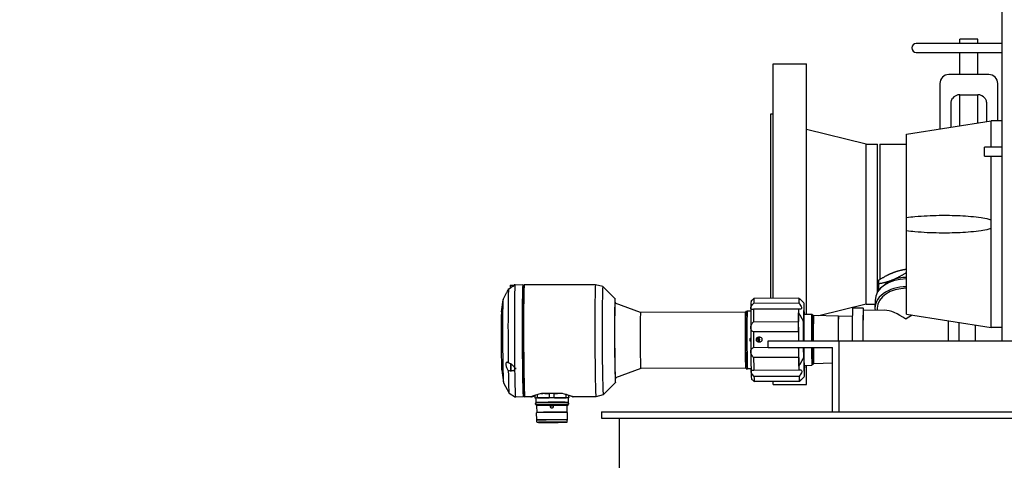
# Model space of a CAD drawing. Header units: inches. Extents: x 36 to 1719, y -84 to 1122.
# Tile 488 of 571: x 643 to 670, y 819 to 831. Entities that reach past the tile are written whole.
import ezdxf

# ---------------------------------------------------------------- set-up
doc = ezdxf.new("R2010")
doc.units = ezdxf.units.IN
doc.header["$LTSCALE"] = 48
doc.header["$MEASUREMENT"] = 0
doc.layers.add('Dimension (ANSI)', color=7, linetype='Continuous', lineweight=25)
doc.layers.add('Visible (ANSI)', color=7, linetype='Continuous', lineweight=30)
doc.styles.add('Note Text (ANSI)', font='tahoma.ttf')
doc.dimstyles.new('Architectural (ANSI)', dxfattribs={"dimscale": 48, "dimtxt": 0.125, "dimasz": 0.098425, "dimexe": 0.125, "dimexo": 0.0625, "dimgap": 0.031496, "dimtad": 0, "dimtih": 1, "dimtoh": 1, "dimdec": 4, "dimrnd": 1e-08, "dimzin": 3, "dimdsep": 46, "dimlunit": 4, "dimtxsty": 'Note Text (ANSI)', "dimcen": 0.09, "dimdle": 0.393701, "dimclrd": 256, "dimclre": 256, "dimclrt": 256, "dimadec": 0, "dimazin": 3, "dimtfac": 0.96, "dimtofl": 0, "dimtmove": 0, "dimatfit": 3, "dimfxl": 1, "dimfrac": 2, "dimtolj": 1, "dimtzin": 12, "dimlwd": -1, "dimlwe": -1, "dimarcsym": 0})

# ---------------------------------------------------------------- blocks, each defined once
blk = doc.blocks.new('*D22')
at = {"layer": 'Defpoints', "color": 0, "transparency": 16777216}
for p in [(702.014, 1001.053), (609.741, 760.491), (738.918, 760.491)]:
    blk.add_point(p, dxfattribs=at)
at = {"layer": 'Dimension (ANSI)', "transparency": 16777216}
for p, q in [((699.014, 1001.053), (603.741, 1001.053)), ((609.741, 996.328), (609.741, 900.572)), ((609.741, 765.216), (609.741, 889.973)), ((735.918, 760.491), (603.741, 760.491))]:
    blk.add_line(p, q, dxfattribs=at)
for points in [[(608.953, 996.328), (610.528, 996.328), (609.741, 1001.053)], [(608.953, 765.216), (610.528, 765.216), (609.741, 760.491)]]:
    blk.add_solid(points, dxfattribs=at)
at = {"layer": 'Dimension (ANSI)', "transparency": 16777216, "insert": (589.782, 899.06), "char_height": 6, "attachment_point": 1, "style": 'Note Text (ANSI)'}
blk.add_mtext('\\A1;20\'-0 9/16"', dxfattribs=at)

msp = doc.modelspace()

# ---------------------------------------------------------------- linework, layer by layer
at = {"layer": 'Visible (ANSI)'}
for p, q in [((670.41768, 822.3039), (670.41768, 850.6164)), ((670.41768, 830.65155), (668.00518, 830.65155)), ((669.73018, 830.77655), (669.23018, 830.77655)), ((669.23018, 830.65155), (669.23018, 830.77655)), ((669.73018, 830.65155), (669.73018, 830.77655)), ((668.00518, 830.40155), (670.41768, 830.40155)), ((669.23018, 829.77655), (669.23018, 830.40155)), ((669.73018, 829.77655), (669.73018, 830.40155)), ((663.97768, 823.49238), (663.97768, 830.07655)), ((663.97768, 830.07655), (664.91768, 830.07655)), ((664.91768, 823.04567), (664.91768, 830.07655)), ((669.48018, 829.77655), (668.91768, 829.77655)), ((670.04268, 829.77655), (669.48018, 829.77655)), ((668.66768, 829.52655), (668.66768, 828.25583)), ((670.29268, 828.4828), (670.29268, 829.52655)), ((669.23018, 829.21355), (669.73018, 829.21355)), ((669.23018, 828.34464), (669.23018, 829.21355)), ((669.73018, 828.42359), (669.73018, 829.21355)), ((668.98018, 828.35905), (668.98018, 828.96355)), ((669.98018, 828.96355), (669.98018, 828.46307)), ((663.91768, 823.49213), (663.91768, 828.67155)), ((663.91768, 828.67155), (663.97768, 828.67155)), ((667.73018, 828.1078), (670.10518, 828.4828)), ((670.10518, 827.7414), (670.10518, 828.4828)), ((670.41768, 828.4828), (670.10518, 828.4828)), ((666.59102, 827.82655), (664.91768, 828.23155)), ((667.73018, 825.76582), (667.73018, 828.1078)), ((666.59102, 823.32655), (666.59102, 827.82655)), ((666.59102, 827.82655), (666.91768, 827.82655)), ((666.91768, 823.67392), (666.91768, 827.82655)), ((666.98018, 827.82655), (666.98018, 824.02383)), ((666.98018, 827.82655), (667.73018, 827.82655)), ((670.41768, 827.7414), (669.91768, 827.7414)), ((669.91768, 827.4914), (669.91768, 827.7414)), ((669.91768, 827.4914), (670.41768, 827.4914)), ((670.10518, 825.70238), (670.10518, 827.4914)), ((667.73018, 825.38729), (667.73018, 825.76582)), ((670.10518, 825.45072), (670.10518, 825.70238)), ((667.73018, 823.0453), (667.73018, 825.38729)), ((670.10518, 822.6703), (670.10518, 825.45072)), ((667.72025, 824.3157), (667.71912, 824.21302)), ((666.94555, 824.00171), (666.94443, 823.89902)), ((656.38917, 823.4632), (656.48389, 823.64484)), ((656.59108, 823.8521), (656.59892, 823.86001)), ((656.59894, 823.86002), (656.70129, 823.86044)), ((656.72684, 823.87039), (656.70519, 823.8703)), ((656.94508, 823.86939), (656.72661, 823.86849)), ((656.96485, 823.84998), (656.94548, 823.86919)), ((656.96446, 823.84959), (656.98405, 823.86935)), ((658.98812, 823.87774), (656.98445, 823.86955)), ((659.19314, 823.82371), (658.98822, 823.87772)), ((659.53721, 823.48246), (659.19342, 823.82353)), ((656.34431, 823.11364), (656.38752, 823.45521)), ((663.36322, 823.4191), (663.36568, 823.42159)), ((663.43369, 823.35985), (664.70124, 823.36503)), ((664.7073, 823.49536), (663.43975, 823.49018)), ((664.7107, 823.4923), (664.71206, 823.49231)), ((664.84805, 823.36612), (664.78866, 823.42504)), ((666.84528, 823.43733), (666.84289, 823.21993)), ((660.25235, 823.09747), (659.53753, 823.35437)), ((663.19942, 823.10951), (660.25231, 823.09747)), ((663.21071, 823.09842), (663.19962, 823.10941)), ((663.348, 823.13298), (663.24959, 823.13258)), ((663.35378, 823.18888), (663.35263, 823.18888)), ((664.69808, 823.1914), (663.43053, 823.18622)), ((664.69999, 822.3039), (664.69692, 823.08656)), ((666.59102, 823.32655), (665.26311, 823.00516)), ((666.51482, 823.22066), (666.21486, 823.21944)), ((667.12079, 823.15814), (666.51509, 823.15566)), ((666.59102, 823.32655), (666.84406, 823.32655)), ((666.90788, 823.21921), (666.9072, 823.15727)), ((663.42785, 822.83658), (664.69539, 822.84176)), ((664.83777, 822.3039), (664.83565, 822.84426)), ((664.84431, 823.04537), (665.06561, 823.04627)), ((665.08554, 823.02658), (665.06579, 823.04618)), ((665.08462, 823.00895), (665.11764, 823.00908)), ((665.81378, 822.9903), (665.11765, 823.00908)), ((665.81378, 822.9903), (665.81835, 822.99031)), ((666.20624, 822.97985), (665.81835, 822.99031)), ((667.73018, 823.0453), (670.10518, 822.6703)), ((664.69504, 822.55776), (663.42749, 822.55258)), ((670.41768, 822.6703), (670.10518, 822.6703)), ((663.52762, 822.33417), (663.50281, 822.33376)), ((663.51427, 822.36375), (663.50995, 822.36368)), ((663.51, 822.36377), (663.51427, 822.36375)), ((663.5145, 822.3047), (663.51159, 822.30471)), ((663.51427, 822.36375), (663.52762, 822.33417)), ((663.52762, 822.33417), (663.5145, 822.3047)), ((663.84068, 822.1164), (663.84068, 822.3039)), ((663.84068, 822.3039), (665.84068, 822.3039)), ((665.84068, 822.3039), (671.77818, 822.3039)), ((665.84068, 820.3039), (665.84068, 822.3039)), ((663.4292, 822.11718), (663.84068, 822.11886)), ((663.84068, 822.1164), (665.65318, 822.1164)), ((664.7028, 821.58847), (664.70073, 822.1164)), ((664.83962, 821.8319), (664.83851, 822.1164)), ((665.65318, 820.3039), (665.65318, 822.1164)), ((664.69934, 821.83647), (663.43179, 821.83129)), ((656.35101, 821.47456), (656.39701, 821.13334)), ((656.60207, 821.47937), (656.60997, 821.47153)), ((656.61, 821.47152), (656.68739, 821.47183)), ((660.25879, 821.52268), (659.54609, 821.25994)), ((663.20586, 821.53472), (660.25875, 821.52268)), ((663.21705, 821.54591), (663.20606, 821.53482)), ((663.22441, 821.51332), (663.21871, 821.51697)), ((663.35434, 821.51891), (663.25593, 821.51851)), ((663.35463, 821.51246), (663.26592, 821.5121)), ((663.36086, 821.45661), (663.35971, 821.45661)), ((663.43724, 821.47644), (664.70479, 821.48162)), ((664.85017, 821.61231), (665.07146, 821.61321)), ((664.91768, 821.07655), (664.91768, 821.61259)), ((665.09124, 821.63307), (665.07164, 821.61331)), ((665.09017, 821.65069), (665.1232, 821.65083)), ((665.65318, 821.66947), (665.1232, 821.65083)), ((663.37218, 821.22648), (663.37229, 821.22637)), ((664.70933, 821.30305), (663.44179, 821.29787)), ((663.4489, 821.1591), (664.71645, 821.16428)), ((664.72121, 821.16123), (663.45366, 821.15605)), ((663.97768, 821.07655), (663.97768, 821.15819)), ((664.85653, 821.2916), (664.79527, 821.22982)), ((656.39872, 821.12537), (656.55726, 820.82733)), ((659.54682, 821.13185), (659.20583, 820.78798)), ((663.97768, 821.07655), (664.91768, 821.07655)), ((656.55775, 820.82673), (656.73924, 820.72292)), ((656.95794, 820.72374), (656.73947, 820.72285)), ((656.97754, 820.74331), (656.95834, 820.72394)), ((656.97715, 820.7437), (656.99691, 820.7241)), ((657.17467, 820.72463), (656.99731, 820.7239)), ((657.28925, 820.70358), (657.28899, 820.77006)), ((657.2952, 820.69191), (657.28962, 820.69548)), ((657.314, 820.69386), (657.31448, 820.57182)), ((657.35317, 820.70501), (657.35284, 820.78976)), ((657.37164, 820.69732), (657.67255, 820.70035)), ((658.04557, 820.82016), (657.46671, 820.81779)), ((657.69095, 820.7084), (657.69059, 820.80204)), ((657.82242, 820.70894), (657.82206, 820.80258)), ((657.84123, 820.70103), (658.14772, 820.70049)), ((658.16646, 820.70833), (658.16613, 820.79205)), ((658.21557, 820.6974), (658.21605, 820.57536)), ((658.23401, 820.70744), (658.23375, 820.77231)), ((658.23438, 820.69935), (658.23995, 820.69577)), ((658.24026, 820.70343), (658.24, 820.77035)), ((659.00098, 820.73209), (658.35517, 820.72945)), ((659.20555, 820.7878), (659.00108, 820.73211)), ((657.34241, 820.47891), (657.31683, 820.49354)), ((657.3333, 820.56796), (657.33331, 820.56449)), ((657.33355, 820.50499), (657.33356, 820.50221)), ((657.34315, 820.28907), (657.34241, 820.47895)), ((658.18886, 820.48223), (658.21432, 820.49706)), ((658.1896, 820.2924), (658.18886, 820.48227)), ((658.19727, 820.57135), (658.19728, 820.56788)), ((658.19751, 820.50838), (658.19752, 820.5056)), ((657.33414, 820.07783), (657.33334, 820.28254)), ((657.33924, 820.28851), (657.33336, 820.28258)), ((657.34007, 820.07192), (657.33416, 820.07778)), ((657.34025, 820.0247), (657.34007, 820.07194)), ((658.19352, 820.29186), (658.19945, 820.28598)), ((658.19439, 820.07527), (658.20025, 820.08118)), ((658.19458, 820.02806), (658.19439, 820.0753)), ((658.20027, 820.08122), (658.19947, 820.28594)), ((659.15671, 820.3039), (683.34068, 820.3039)), ((659.15671, 820.3039), (659.15671, 820.1246)), ((659.15671, 820.1246), (683.34068, 820.1246)), ((659.65671, 820.1246), (659.65671, 815.7414))]:
    msp.add_line(p, q, dxfattribs=at)
for centre, radius, start, end in [((668.00518, 830.52655), 0.125, 90, 270), ((668.91768, 829.52655), 0.25, 90, 180), ((670.04268, 829.52655), 0.25, 0, 90), ((669.23018, 828.96355), 0.25, 90, 146.44269), ((669.73018, 828.96355), 0.25, 33.55731, 90)]:
    msp.add_arc(centre, radius, start, end, dxfattribs=at)
for centre, major_axis, ratio, start_param, end_param in [((667.73022, 823.42761), (-0.88495, 0.00972), 0.68902989, 4.72000772, 6.28318531), ((667.73147, 823.54084), (0.7812, -0.00858), 0.68902989, 2.11627327, 2.53748871), ((667.73147, 823.54084), (0.7812, -0.00858), 0.68902989, 1.58001409, 2.11627327), ((656.55196, 822.29493), (-0.006, 1.46826), 0.01585456, 0.07149592, 2.00239785), ((656.59151, 823.75172), (-0.00041, 0.10039), 0.01585456, 0.01585722, 1.21854981), ((656.59939, 823.75175), (-0.00044, 0.10827), 0.01585456, 0, 1.2001535), ((656.70567, 823.75219), (-0.00048, 0.11811), 0.01585456, 0, 0.51046117), ((656.73304, 822.29567), (-0.00643, 1.57282), 0.01585456, 0.00989695, 2.06399682), ((656.73304, 822.29567), (-0.00643, 1.57282), 0.01585456, 0, 0.00989695), ((656.72732, 823.75228), (-0.00048, 0.11811), 0.01585456, 6.10395555, 6.46299283), ((656.95151, 822.29657), (0.00643, -1.57282), 0.01585456, 3.12573543, 6.29904253), ((656.9712, 822.29665), (-0.00635, 1.55314), 0.01585456, 0.01585722, 3.12573543), ((656.9712, 822.29665), (0.00635, -1.55314), 0.01585456, 3.15744987, 6.26732809), ((656.99088, 822.29673), (-0.00643, 1.57282), 0.01585456, 0, 3.14159266), ((658.99455, 822.30492), (-0.00643, 1.57282), 0.01585456, 6.27893654, 9.42902672), ((659.19924, 822.30575), (-0.0062, 1.51797), 0.01585456, 6.26732809, 9.44063518), ((667.72783, 823.2102), (-0.88495, 0.00972), 0.68902989, 4.71730813, 6.38645067), ((667.72783, 823.2102), (-0.81995, 0.00901), 0.68902989, 4.71709788, 6.28318531), ((656.3945, 822.29429), (-0.00478, 1.16945), 0.01585456, 0.0300922, 3.11150045), ((659.54172, 822.30715), (-0.0048, 1.17545), 0.01585456, 5.80599194, 9.90197133), ((663.36798, 822.32279), (-0.00448, 1.09645), 0.01585456, 0.01585722, 0.61806786), ((663.44671, 822.32311), (-0.0048, 1.17519), 0.01585456, 0.11757435, 0.49024285), ((664.71425, 822.3283), (-0.0048, 1.17519), 0.01585456, 0.11757435, 0.49024285), ((664.85203, 822.32886), (-0.00424, 1.03739), 0.01585456, 5.47484847, 7.33397841), ((656.34923, 822.2941), (-0.00337, 0.82555), 0.01585456, 0.12073562, 3.02085704), ((659.54172, 822.30715), (-0.00428, 1.04724), 0.01585456, 6.27741396, 9.43054931), ((660.25553, 822.31007), (0.00322, -0.78739), 0.01585456, 3.14159266, 6.28318531), ((663.20264, 822.32212), (0.00322, -0.78739), 0.01585456, 3.12573543, 6.29904253), ((663.21839, 822.32218), (-0.00338, 0.82676), 0.01585456, 0.20840253, 2.91268879), ((663.25775, 822.32234), (-0.00354, 0.86613), 0.01585456, 0.36115481, 2.75993651), ((663.35617, 822.32274), (-0.00354, 0.86613), 0.01585456, 0, 0.36115481), ((663.36798, 822.32279), (0.00448, -1.09645), 0.01585456, 3.75966052, 4.38797905), ((663.44671, 822.32311), (0.0048, -1.17519), 0.01585456, 3.88748553, 4.26015403), ((664.71425, 822.3283), (0.0048, -1.17519), 0.01585456, 4.01099737, 4.26015403), ((664.71425, 822.3283), (0.0048, -1.17519), 0.01585456, 3.88748553, 4.01099737), ((664.85203, 822.32886), (-0.00318, 0.77755), 0.01585456, 5.88436304, 7.88602451), ((666.21848, 822.33444), (-0.00362, 0.88499), 0.01585456, 0, 1.60525456), ((666.51844, 822.33567), (-0.00362, 0.88499), 0.01585456, 5.89753411, 7.88982617), ((666.51844, 822.33567), (-0.00335, 0.81999), 0.01585456, 0, 1.6094887), ((667.71828, 822.34057), (-0.75642, 0.76166), 0.39281579, 5.10346264, 5.91398982), ((664.69313, 822.74045), (0.0008, -0.19685), 0.01585456, 0.38147328, 2.11129951), ((665.06854, 822.32974), (-0.00293, 0.71653), 0.01585456, 6.26732809, 7.88999589), ((665.08822, 822.32982), (-0.00285, 0.69684), 0.01585456, 6.057211, 7.89113107), ((665.08822, 822.32982), (-0.00278, 0.6811), 0.01585456, 6.20713839, 7.89199193), ((665.12042, 822.32996), (-0.00278, 0.67913), 0.01585456, 6.28269254, 7.8922963), ((665.81647, 822.3328), (-0.00269, 0.65749), 0.01585456, 0, 1.61470547), ((665.82103, 822.33282), (-0.00269, 0.65749), 0.01585456, 6.28269254, 7.8979192), ((667.71828, 822.34057), (-0.7665, -0.76123), 0.40614094, 4.12640011, 4.34319349), ((668.91812, 822.34548), (-0.00362, 0.88499), 0.01585456, 0.95048474, 1.61773395), ((669.21808, 822.34671), (-0.00362, 0.88499), 0.01585456, 1.01638282, 1.61912097), ((663.36798, 822.32279), (0.00448, -1.09645), 0.01585456, 4.38797905, 5.01629758), ((663.44671, 822.32311), (0.0048, -1.17519), 0.01585456, 4.51580406, 4.88847257), ((664.71425, 822.3283), (0.0048, -1.17519), 0.01585456, 4.51580406, 4.73308657), ((669.6691, 822.34855), (-0.00269, 0.65749), 0.01585456, 0.93162072, 1.63869491), ((663.35221, 822.33182), (0.00065, -0.03936), 0.77609903, 3.17916087, 6.21318932), ((663.54036, 822.33493), (0.0008, -0.0484), 0.77609903, 5.67355027, 11.45253681), ((663.55204, 822.33513), (-0.00111, 0.06692), 0.77609903, 3.40645849, 6.02644185), ((663.36798, 822.32279), (0.00448, -1.09645), 0.01585456, 5.01629758, 5.64461611), ((664.69627, 821.94119), (-0.0008, 0.19685), 0.01585456, 4.15138446, 5.80975948), ((664.85203, 822.32886), (0.00318, -0.77755), 0.01585456, 4.98908733, 6.68200757), ((665.06854, 822.32974), (0.00293, -0.71653), 0.01585456, 5.01465827, 6.29904253), ((665.08822, 822.32982), (0.00285, -0.69684), 0.01585456, 5.02360241, 6.50915961), ((665.08822, 822.32982), (0.00278, -0.6811), 0.01585456, 5.03105042, 6.35923222), ((665.12042, 822.32996), (0.00278, -0.67913), 0.01585456, 5.03221119, 6.28367808), ((663.44671, 822.32311), (0.0048, -1.17519), 0.01585456, 5.14412259, 5.5167911), ((664.71425, 822.3283), (0.0048, -1.17519), 0.01585456, 5.14412259, 5.39327925), ((664.85203, 822.32886), (0.00424, -1.03739), 0.01585456, 5.21189087, 7.09152214), ((656.55196, 822.29493), (0.006, -1.46826), 0.01585456, 5.30748367, 6.27403039), ((656.60169, 821.57975), (0.00041, -0.10039), 0.01585456, 3.88809527, 6.26732809), ((656.60956, 821.57978), (0.00044, -0.10827), 0.01585456, 4.01346069, 6.28318531), ((656.73304, 822.29567), (0.00643, -1.57282), 0.01585456, 5.20558947, 5.21155018), ((656.71584, 821.58022), (-0.00048, 0.11811), 0.01585456, 1.89408624, 2.27420263), ((656.73304, 822.29567), (0.00643, -1.57282), 0.01585456, 5.239924, 5.24588471), ((656.73304, 822.29567), (0.00643, -1.57282), 0.01585456, 5.24588471, 6.28318531), ((656.73749, 821.58031), (-0.00048, 0.11811), 0.01585456, 1.89408624, 2.27420263), ((663.35617, 822.32274), (0.00354, -0.86613), 0.01585456, 5.90152916, 6.28318531), ((663.36798, 822.32279), (0.00448, -1.09645), 0.01585456, 5.64461611, 6.26732809), ((664.71425, 822.3283), (0.0048, -1.17519), 0.01585456, 5.39327925, 5.5167911), ((663.44671, 822.32311), (0.0048, -1.17519), 0.01585456, 5.77244112, 6.14510963), ((664.71425, 822.3283), (0.0048, -1.17519), 0.01585456, 5.77244112, 6.14510963), ((657.76479, 820.69563), (-0.45078, -0.00177), 0.0102492, 3.14159265, 6.28318531), ((657.76432, 820.81373), (0.47244, 0.00185), 0.0102492, 2.11025116, 2.27274372), ((657.76432, 820.81373), (0.47244, 0.00185), 0.0102492, 1.06305361, 2.11025116), ((657.76432, 820.81373), (0.47244, 0.00185), 0.0102492, 0.91342484, 1.06305361), ((657.76528, 820.56965), (-0.43198, -0.0017), 0.0102492, 3.14159265, 6.28318531), ((657.76553, 820.50668), (-0.43198, -0.0017), 0.0102492, 6.00068997, 6.28318531), ((657.76563, 820.48061), (-0.42323, -0.00166), 0.0102492, 4.74217765, 6.28318531), ((657.75912, 820.44794), (-0.02021, -0.03147), 0.99982178, 3.14362124, 6.28318531), ((657.76563, 820.48061), (0.42323, 0.00166), 0.0102492, 0, 1.57271978), ((657.76553, 820.50668), (0.43198, 0.0017), 0.0102492, 0, 0.28249533), ((657.76721, 820.07952), (-0.43307, -0.0017), 0.0102492, 3.13134274, 6.29343522), ((657.7664, 820.28424), (0.43307, 0.0017), 0.0102492, 0, 3.14159265), ((657.76638, 820.29014), (0.42716, 0.00168), 0.0102492, 0.01024992, 3.13134274), ((657.76723, 820.07362), (-0.42716, -0.00168), 0.0102492, 3.14159265, 6.28318531), ((657.76746, 820.01457), (-0.38386, -0.00151), 0.0102492, 4.8502707, 10.88940469), ((657.76152, 820.01838), (-0.04724, -0.00019), 0.0102492, 5.26338479, 6.15057993), ((657.76743, 820.02244), (0.37598, 0.00148), 0.0102492, 4.58417312, 4.81052364), ((657.76152, 820.01838), (0.04724, 0.00019), 0.0102492, 0.16431749, 1.05151263)]:
    msp.add_ellipse(centre, major_axis=major_axis, ratio=ratio, start_param=start_param, end_param=end_param, dxfattribs=at)
msp.add_ellipse((657.75905, 820.44799), major_axis=(-0.00014, 0.0362), ratio=0.99992683, dxfattribs=at)
for points, knots in [([(668.98018, 828.96355), (668.98018, 828.99154), (668.98847, 829.04028), (669.01025, 829.08425), (669.02185, 829.10175)], [-5.227447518, -5.227447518, -5.227447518, -5.227447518, -4.907558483, -4.667641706, -4.667641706, -4.667641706, -4.667641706]), ([(669.93852, 829.10175), (669.95399, 829.07842), (669.97397, 829.03338), (669.98018, 828.98454), (669.98018, 828.96355)], [0, 0, 0, 0, 0.319889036, 0.559805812, 0.559805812, 0.559805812, 0.559805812]), ([(667.73018, 825.76582), (667.80772, 825.77581), (667.88638, 825.78412), (668.19791, 825.81218), (668.4324, 825.82233), (668.83083, 825.82818), (669.03406, 825.82599), (669.43931, 825.80639), (669.64134, 825.78932), (669.89224, 825.75089), (669.967, 825.73754), (670.06199, 825.71441), (670.08379, 825.70867), (670.10518, 825.70238)], [1.08845993, 1.08845993, 1.08845993, 1.08845993, 1.64749949, 1.64749949, 3.29499898, 3.29499898, 4.72115011, 4.72115011, 6.14730124, 6.14730124, 6.68180599, 6.68180599, 6.84263001, 6.84263001, 6.84263001, 6.84263001]), ([(670.10518, 825.45072), (670.08379, 825.44444), (670.06199, 825.43869), (669.967, 825.41557), (669.89224, 825.40221), (669.64134, 825.36379), (669.43931, 825.34671), (669.03406, 825.32712), (668.83083, 825.32492), (668.4324, 825.33077), (668.19791, 825.34093), (667.88638, 825.36898), (667.80772, 825.3773), (667.73018, 825.38729)], [8.07902497, 8.07902497, 8.07902497, 8.07902497, 8.23984899, 8.23984899, 8.77435374, 8.77435374, 10.20050487, 10.20050487, 11.626656, 11.626656, 13.27415549, 13.27415549, 13.83319505, 13.83319505, 13.83319505, 13.83319505]), ([(656.48389, 823.64485), (656.4864, 823.64966), (656.4895, 823.65552), (656.49828, 823.67203), (656.50516, 823.68492), (656.5201, 823.71312), (656.52815, 823.72843), (656.53566, 823.74282), (656.53849, 823.74823), (656.54138, 823.7538), (656.54431, 823.75944)], [-0.324821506, -0.324821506, -0.324821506, -0.324821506, -0.248127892, -0.248127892, -0.124063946, -0.124063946, 0, 0, 0, 0.046580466, 0.046580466, 0.046580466, 0.046580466]), ([(656.54431, 823.75944), (656.56087, 823.76916), (656.57792, 823.77923), (656.62134, 823.80508), (656.6473, 823.82072), (656.68792, 823.8453), (656.70797, 823.85748), (656.7223, 823.86602), (656.72446, 823.8673), (656.72636, 823.86842)], [0.081669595, 0.081669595, 0.081669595, 0.081669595, 0.22046255, 0.22046255, 0.440925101, 0.440925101, 0.620109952, 0.620109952, 0.65364377, 0.65364377, 0.65364377, 0.65364377]), ([(656.70129, 823.86044), (656.70176, 823.86044), (656.70223, 823.86036), (656.70307, 823.86005), (656.70345, 823.85983), (656.70404, 823.85937), (656.70426, 823.85914), (656.70443, 823.85892)], [0, 0, 0, 0, 0.0038375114, 0.0038375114, 0.0075445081, 0.0075445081, 0.010668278, 0.010668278, 0.010668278, 0.010668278]), ([(663.43975, 823.49018), (663.42777, 823.47898), (663.4166, 823.46865), (663.39478, 823.44859), (663.38333, 823.43815), (663.37097, 823.42671), (663.36769, 823.42359), (663.36574, 823.42163)], [2.369591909, 2.369591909, 2.369591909, 2.369591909, 2.506429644, 2.506429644, 2.672919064, 2.672919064, 2.766987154, 2.766987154, 2.766987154, 2.766987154]), ([(664.70124, 823.36503), (664.71345, 823.3506), (664.72484, 823.33611), (664.74713, 823.30483), (664.75885, 823.28605), (664.77509, 823.25105), (664.77949, 823.23484), (664.77903, 823.20952), (664.77415, 823.19958), (664.75706, 823.1875), (664.74495, 823.18526), (664.72211, 823.18592), (664.71049, 823.18792), (664.69808, 823.1914)], [0.360036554, 0.360036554, 0.360036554, 0.360036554, 0.49687429, 0.49687429, 0.66336371, 0.66336371, 0.82985313, 0.82985313, 0.996342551, 0.996342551, 1.162831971, 1.162831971, 1.299669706, 1.299669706, 1.299669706, 1.299669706]), ([(664.71206, 823.49231), (664.72412, 823.4814), (664.73537, 823.47139), (664.75734, 823.45205), (664.76888, 823.44207), (664.78478, 823.42841), (664.78903, 823.42479), (664.78833, 823.42523), (664.78337, 823.42931), (664.76618, 823.4438), (664.75406, 823.45415), (664.73125, 823.47403), (664.71966, 823.48426), (664.7073, 823.49536)], [0.360036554, 0.360036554, 0.360036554, 0.360036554, 0.49687429, 0.49687429, 0.66336371, 0.66336371, 0.82985313, 0.82985313, 0.996342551, 0.996342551, 1.162831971, 1.162831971, 1.299669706, 1.299669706, 1.299669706, 1.299669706]), ([(663.43053, 823.18622), (663.4186, 823.18264), (663.40746, 823.18054), (663.38567, 823.17971), (663.3742, 823.18185), (663.35832, 823.19379), (663.35402, 823.20369), (663.35425, 823.21636)], [2.369591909, 2.369591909, 2.369591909, 2.369591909, 2.506429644, 2.506429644, 2.672919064, 2.672919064, 2.839408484, 2.839408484, 2.839408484, 2.839408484]), ([(663.35425, 823.21636), (663.35448, 823.22902), (663.35926, 823.24527), (663.376, 823.2804), (663.38785, 823.29928), (663.4102, 823.33074), (663.42156, 823.34532), (663.43369, 823.35985)], [-0.82985313, -0.82985313, -0.82985313, -0.82985313, -0.66336371, -0.66336371, -0.49687429, -0.49687429, -0.360036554, -0.360036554, -0.360036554, -0.360036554]), ([(663.35007, 822.67222), (663.3501, 822.69293), (663.35465, 822.71556), (663.37095, 822.75864), (663.38259, 822.77913), (663.40462, 822.81055), (663.41585, 822.82404), (663.42785, 822.83658)], [-0.82985313, -0.82985313, -0.82985313, -0.82985313, -0.66336371, -0.66336371, -0.49687429, -0.49687429, -0.360036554, -0.360036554, -0.360036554, -0.360036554]), ([(663.42749, 822.55258), (663.41552, 822.55797), (663.40432, 822.56489), (663.38235, 822.58356), (663.37075, 822.59745), (663.35454, 822.63138), (663.35004, 822.65151), (663.35007, 822.67222)], [2.369591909, 2.369591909, 2.369591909, 2.369591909, 2.506429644, 2.506429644, 2.672919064, 2.672919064, 2.839408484, 2.839408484, 2.839408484, 2.839408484]), ([(663.67678, 822.3361), (663.6768, 822.33156), (663.67618, 822.32696), (663.6737, 822.31798), (663.67183, 822.3136), (663.6647, 822.30127), (663.65784, 822.29412), (663.64214, 822.28229), (663.63187, 822.27716), (663.61015, 822.27043), (663.5987, 822.26884), (663.57713, 822.26875), (663.56524, 822.27037), (663.54294, 822.27766), (663.53253, 822.28333), (663.51791, 822.2959), (663.51211, 822.30284), (663.50419, 822.31843), (663.5021, 822.32709), (663.50203, 822.34368), (663.50406, 822.35236), (663.51185, 822.36801), (663.5176, 822.37499), (663.53212, 822.38767), (663.54248, 822.39342), (663.56473, 822.40088), (663.5766, 822.4026), (663.58759, 822.40264), (663.59817, 822.40269), (663.60964, 822.40119), (663.63141, 822.39464), (663.64172, 822.3896), (663.65751, 822.37791), (663.66443, 822.37082), (663.67165, 822.35856), (663.67355, 822.3542), (663.67611, 822.34524), (663.67676, 822.34064), (663.67678, 822.3361)], [-0.88742183, -0.88742183, -0.88742183, -0.88742183, -0.8528172, -0.8528172, -0.81821257, -0.81821257, -0.74900331, -0.74900331, -0.66832315, -0.66832315, -0.58764299, -0.58764299, -0.50392676, -0.50392676, -0.42021054, -0.42021054, -0.35701602, -0.35701602, -0.2938215, -0.2938215, -0.23062697, -0.23062697, -0.16743245, -0.16743245, -0.08371623, -0.08371623, 0, 0, 0, 0.08068016, 0.08068016, 0.16136032, 0.16136032, 0.23056958, 0.23056958, 0.26517421, 0.26517421, 0.29977884, 0.29977884, 0.29977884, 0.29977884]), ([(663.35273, 821.99461), (663.35254, 822.01546), (663.35688, 822.03584), (663.37282, 822.07044), (663.38431, 822.08473), (663.40612, 822.10414), (663.41727, 822.11141), (663.4292, 822.11718)], [2.839408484, 2.839408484, 2.839408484, 2.839408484, 3.005897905, 3.005897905, 3.172387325, 3.172387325, 3.30922506, 3.30922506, 3.30922506, 3.30922506]), ([(663.43179, 821.83129), (663.4197, 821.84357), (663.40836, 821.85685), (663.38609, 821.88786), (663.37429, 821.90817), (663.35765, 821.9511), (663.35292, 821.97376), (663.35273, 821.99461)], [2.369591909, 2.369591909, 2.369591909, 2.369591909, 2.506429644, 2.506429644, 2.672919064, 2.672919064, 2.839408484, 2.839408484, 2.839408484, 2.839408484]), ([(656.53333, 821.68063), (656.53045, 821.68364), (656.52759, 821.6863), (656.5174, 821.69453), (656.50945, 821.69849), (656.49467, 821.70004), (656.48784, 821.69764), (656.47776, 821.68814), (656.47354, 821.68107), (656.46798, 821.66226), (656.46665, 821.6505), (656.46697, 821.62584), (656.46864, 821.61148), (656.47483, 821.58238), (656.47933, 821.56766), (656.4899, 821.53976), (656.49695, 821.52487), (656.51205, 821.49906), (656.52009, 821.48812), (656.52753, 821.48006), (656.53032, 821.47704), (656.53317, 821.47426), (656.53605, 821.47176)], [-0.97418767, -0.97418767, -0.97418767, -0.97418767, -0.9276072, -0.9276072, -0.80354325, -0.80354325, -0.67947931, -0.67947931, -0.57164145, -0.57164145, -0.4638036, -0.4638036, -0.35596575, -0.35596575, -0.24812789, -0.24812789, -0.12406395, -0.12406395, 0, 0, 0, 0.04658047, 0.04658047, 0.04658047, 0.04658047]), ([(656.71412, 821.55093), (656.71224, 821.55512), (656.71011, 821.55917), (656.69595, 821.58301), (656.67607, 821.60278), (656.63575, 821.63448), (656.60995, 821.64953), (656.56677, 821.66912), (656.54981, 821.67547), (656.53333, 821.68063)], [0.812487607, 0.812487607, 0.812487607, 0.812487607, 0.846021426, 0.846021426, 1.025206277, 1.025206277, 1.245668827, 1.245668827, 1.384461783, 1.384461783, 1.384461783, 1.384461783]), ([(656.53605, 821.47176), (656.55252, 821.46757), (656.56944, 821.46422), (656.61243, 821.45886), (656.63804, 821.45878), (656.67784, 821.4666), (656.69736, 821.47448), (656.71101, 821.48988), (656.71306, 821.49266), (656.71484, 821.49573)], [0.081669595, 0.081669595, 0.081669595, 0.081669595, 0.22046255, 0.22046255, 0.440925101, 0.440925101, 0.620109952, 0.620109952, 0.65364377, 0.65364377, 0.65364377, 0.65364377]), ([(663.36121, 821.44236), (663.36088, 821.45538), (663.3651, 821.46574), (663.38089, 821.47866), (663.39234, 821.48131), (663.41413, 821.48133), (663.42529, 821.47963), (663.43724, 821.47644)], [-0.82985313, -0.82985313, -0.82985313, -0.82985313, -0.66336371, -0.66336371, -0.49687429, -0.49687429, -0.360036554, -0.360036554, -0.360036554, -0.360036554]), ([(663.44179, 821.29787), (663.42954, 821.31232), (663.41806, 821.32687), (663.39547, 821.35835), (663.38347, 821.3773), (663.36645, 821.4128), (663.36154, 821.42934), (663.36121, 821.44236)], [2.369591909, 2.369591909, 2.369591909, 2.369591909, 2.506429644, 2.506429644, 2.672919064, 2.672919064, 2.839408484, 2.839408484, 2.839408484, 2.839408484]), ([(664.70479, 821.48162), (664.71717, 821.48491), (664.72878, 821.48671), (664.75162, 821.48687), (664.76374, 821.48431), (664.78093, 821.47152), (664.78589, 821.46121), (664.78655, 821.43516), (664.78228, 821.41859), (664.76632, 821.38295), (664.75475, 821.3639), (664.73271, 821.33224), (664.72143, 821.31761), (664.70933, 821.30305)], [0.360036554, 0.360036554, 0.360036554, 0.360036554, 0.49687429, 0.49687429, 0.66336371, 0.66336371, 0.82985313, 0.82985313, 0.996342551, 0.996342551, 1.162831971, 1.162831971, 1.299669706, 1.299669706, 1.299669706, 1.299669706]), ([(663.3723, 821.22636), (663.37276, 821.22592), (663.37692, 821.22236), (663.39207, 821.20934), (663.40361, 821.19936), (663.42559, 821.18002), (663.43684, 821.17001), (663.4489, 821.1591)], [2.854981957, 2.854981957, 2.854981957, 2.854981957, 3.005897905, 3.005897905, 3.172387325, 3.172387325, 3.30922506, 3.30922506, 3.30922506, 3.30922506]), ([(664.71645, 821.16428), (664.72872, 821.17529), (664.74023, 821.1854), (664.76289, 821.20492), (664.77493, 821.21499), (664.79201, 821.22879), (664.79694, 821.23245), (664.79763, 821.232), (664.79342, 821.22788), (664.77763, 821.21326), (664.76617, 821.20282), (664.74435, 821.18276), (664.73318, 821.17243), (664.72121, 821.16123)], [0.360036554, 0.360036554, 0.360036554, 0.360036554, 0.49687429, 0.49687429, 0.66336371, 0.66336371, 0.82985313, 0.82985313, 0.996342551, 0.996342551, 1.162831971, 1.162831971, 1.299669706, 1.299669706, 1.299669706, 1.299669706]), ([(657.46671, 820.81779), (657.4193, 820.80796), (657.37632, 820.79673), (657.28917, 820.77105), (657.24494, 820.75513), (657.20136, 820.73795), (657.19048, 820.7333), (657.1766, 820.72687), (657.1736, 820.72509), (657.17479, 820.72433), (657.17902, 820.72532), (657.19534, 820.73019), (657.20742, 820.73406), (657.24084, 820.7447), (657.26337, 820.75181), (657.28915, 820.75946)], [-3.8290587, -3.8290587, -3.8290587, -3.8290587, -3.42644924, -3.42644924, -2.855521, -2.855521, -2.57005688, -2.57005688, -2.28459275, -2.28459275, -1.99912863, -1.99912863, -1.71366451, -1.71366451, -1.39069455, -1.39069455, -1.39069455, -1.39069455]), ([(657.28962, 820.69548), (657.28953, 820.69554), (657.28942, 820.69622), (657.28931, 820.69967), (657.28928, 820.70052), (657.28927, 820.70183), (657.28926, 820.70223), (657.28925, 820.70289), (657.28925, 820.70326), (657.28925, 820.70358)], [-0.0587484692, -0.0587484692, -0.0587484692, -0.0587484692, -0.0144833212, -0.0144833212, -0.0052603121, -0.0052603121, -0.0024116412, -0.0024116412, 0, 0, 0, 0]), ([(657.31401, 820.69155), (657.31215, 820.69158), (657.31033, 820.69161), (657.30376, 820.69173), (657.29931, 820.69182), (657.29521, 820.69191)], [5.8349115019, 5.8349115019, 5.8349115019, 5.8349115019, 5.8596795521, 5.8596795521, 5.9265813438, 5.9265813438, 5.9265813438, 5.9265813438]), ([(657.35317, 820.70501), (657.35318, 820.70469), (657.35323, 820.70432), (657.35342, 820.70366), (657.3536, 820.70327), (657.35439, 820.70198), (657.35541, 820.70114), (657.3607, 820.69782), (657.36666, 820.69727), (657.37164, 820.69732)], [-0.2458379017, -0.2458379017, -0.2458379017, -0.2458379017, -0.2434262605, -0.2434262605, -0.2405775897, -0.2405775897, -0.2313545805, -0.2313545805, -0.1870894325, -0.1870894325, -0.1870894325, -0.1870894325]), ([(657.67255, 820.70035), (657.67753, 820.7004), (657.68349, 820.70106), (657.68875, 820.7045), (657.68976, 820.70535), (657.69054, 820.70666), (657.69072, 820.70706), (657.6909, 820.70771), (657.69096, 820.70809), (657.69095, 820.7084)], [-0.0587484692, -0.0587484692, -0.0587484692, -0.0587484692, -0.0144833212, -0.0144833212, -0.0052603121, -0.0052603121, -0.0024116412, -0.0024116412, 0, 0, 0, 0]), ([(657.69059, 820.80204), (657.69059, 820.80236), (657.69053, 820.80273), (657.69034, 820.80339), (657.69016, 820.80378), (657.68937, 820.80507), (657.68836, 820.80591), (657.68445, 820.80836), (657.68073, 820.80921), (657.67708, 820.80951)], [0, 0, 0, 0, 0.0024116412, 0.0024116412, 0.0052603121, 0.0052603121, 0.0144833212, 0.0144833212, 0.0447051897, 0.0447051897, 0.0447051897, 0.0447051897]), ([(657.83576, 820.81016), (657.83204, 820.80983), (657.82825, 820.80895), (657.8243, 820.80646), (657.82327, 820.80562), (657.82248, 820.80432), (657.8223, 820.80393), (657.82211, 820.80327), (657.82205, 820.8029), (657.82206, 820.80258)], [0.201132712, 0.201132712, 0.201132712, 0.201132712, 0.2313545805, 0.2313545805, 0.2405775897, 0.2405775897, 0.2434262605, 0.2434262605, 0.2458379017, 0.2458379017, 0.2458379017, 0.2458379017]), ([(657.82242, 820.70894), (657.82242, 820.70863), (657.82248, 820.70825), (657.82267, 820.70759), (657.82286, 820.7072), (657.82366, 820.7059), (657.8247, 820.70505), (657.83008, 820.70166), (657.83616, 820.70104), (657.84123, 820.70103)], [-0.2458379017, -0.2458379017, -0.2458379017, -0.2458379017, -0.2434262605, -0.2434262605, -0.2405775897, -0.2405775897, -0.2313545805, -0.2313545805, -0.1870894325, -0.1870894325, -0.1870894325, -0.1870894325]), ([(658.23992, 820.76663), (658.26924, 820.75797), (658.29446, 820.7498), (658.32788, 820.73864), (658.33879, 820.73486), (658.35272, 820.73012), (658.35573, 820.72916), (658.35454, 820.72992), (658.3503, 820.73167), (658.33394, 820.73797), (658.32182, 820.74253), (658.27465, 820.75934), (658.22821, 820.77489), (658.13804, 820.79985), (658.09392, 820.81071), (658.04557, 820.82016)], [1.34426582, 1.34426582, 1.34426582, 1.34426582, 1.71366451, 1.71366451, 1.99912863, 1.99912863, 2.28459275, 2.28459275, 2.57005688, 2.57005688, 2.855521, 2.855521, 3.42644924, 3.42644924, 3.8290587, 3.8290587, 3.8290587, 3.8290587]), ([(658.14772, 820.70049), (658.15279, 820.70048), (658.15886, 820.70108), (658.16422, 820.70445), (658.16525, 820.70529), (658.16604, 820.70659), (658.16622, 820.70698), (658.16641, 820.70764), (658.16646, 820.70801), (658.16646, 820.70833)], [-0.0587484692, -0.0587484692, -0.0587484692, -0.0587484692, -0.0144833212, -0.0144833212, -0.0052603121, -0.0052603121, -0.0024116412, -0.0024116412, 0, 0, 0, 0]), ([(658.23996, 820.69577), (658.23619, 820.69565), (658.23207, 820.69552), (658.22384, 820.6953), (658.21983, 820.69519), (658.21558, 820.69509)], [3.498301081, 3.498301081, 3.498301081, 3.498301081, 3.565176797, 3.565176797, 3.621578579, 3.621578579, 3.621578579, 3.621578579]), ([(658.23401, 820.70744), (658.23401, 820.70712), (658.23401, 820.70675), (658.23402, 820.70609), (658.23402, 820.70569), (658.23404, 820.70439), (658.23406, 820.70353), (658.23417, 820.70009), (658.23429, 820.69941), (658.23438, 820.69935)], [-0.2458379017, -0.2458379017, -0.2458379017, -0.2458379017, -0.2434262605, -0.2434262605, -0.2405775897, -0.2405775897, -0.2313545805, -0.2313545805, -0.1870894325, -0.1870894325, -0.1870894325, -0.1870894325]), ([(658.23995, 820.69577), (658.24005, 820.69572), (658.24015, 820.69625), (658.24024, 820.69957), (658.24025, 820.7004), (658.24026, 820.70169), (658.24026, 820.70209), (658.24027, 820.70274), (658.24027, 820.70311), (658.24026, 820.70343)], [-0.0587484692, -0.0587484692, -0.0587484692, -0.0587484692, -0.0144833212, -0.0144833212, -0.0052603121, -0.0052603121, -0.0024116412, -0.0024116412, 0, 0, 0, 0]), ([(657.31647, 820.50956), (657.31471, 820.51069), (657.31242, 820.51228), (657.30779, 820.5178), (657.30562, 820.52109), (657.30325, 820.52855), (657.30271, 820.53208), (657.30295, 820.53875), (657.30361, 820.54185), (657.30564, 820.5475), (657.30706, 820.54993), (657.31024, 820.55433), (657.31198, 820.55598), (657.31546, 820.55888), (657.31703, 820.55981), (657.31981, 820.56133), (657.32093, 820.56179), (657.32304, 820.56261), (657.32391, 820.56287), (657.32587, 820.56343), (657.32669, 820.56359), (657.32932, 820.5641), (657.33038, 820.5642), (657.33753, 820.56494), (657.34509, 820.56523), (657.37412, 820.56616), (657.39802, 820.56668), (657.45738, 820.56767), (657.49245, 820.56813), (657.57058, 820.56895), (657.6136, 820.56931), (657.70331, 820.56989), (657.74998, 820.57012), (657.84227, 820.57041), (657.88787, 820.57048), (657.97342, 820.57046), (658.01335, 820.57036), (658.08353, 820.57002), (658.11376, 820.56977), (658.16165, 820.56913), (658.17906, 820.56876), (658.19281, 820.56817), (658.19531, 820.56803), (658.1993, 820.56772), (658.20047, 820.5677), (658.20448, 820.56692), (658.20552, 820.56672), (658.20798, 820.56592), (658.20865, 820.56568), (658.21072, 820.56484), (658.21228, 820.56418), (658.21634, 820.56153), (658.21866, 820.55988), (658.22327, 820.55424), (658.22538, 820.55091), (658.22765, 820.54347), (658.22814, 820.53994), (658.22782, 820.5333), (658.22713, 820.53022), (658.22505, 820.52462), (658.22362, 820.52221), (658.22041, 820.51786), (658.21867, 820.51623), (658.2152, 820.51338), (658.21364, 820.51247), (658.21089, 820.51099), (658.20978, 820.51054), (658.20768, 820.50974), (658.20683, 820.50948), (658.20486, 820.50893), (658.20404, 820.50877), (658.20135, 820.50826), (658.20027, 820.50816), (658.19854, 820.50798), (658.19803, 820.50794), (658.19751, 820.50789)], [0, 0, 0, 0, 0.00733485, 0.00733485, 0.01263597, 0.01263597, 0.01626924, 0.01626924, 0.01959098, 0.01959098, 0.02333186, 0.02333186, 0.02823469, 0.02823469, 0.03485998, 0.03485998, 0.04267192, 0.04267192, 0.05275581, 0.05275581, 0.07008901, 0.07008901, 0.11780612, 0.11780612, 0.36486489, 0.36486489, 0.69568993, 0.69568993, 1.01713765, 1.01713765, 1.337621, 1.337621, 1.65788156, 1.65788156, 1.97810801, 1.97810801, 2.29843235, 2.29843235, 2.61916771, 2.61916771, 2.94206824, 2.94206824, 3.03489719, 3.03489719, 3.10633053, 3.10633053, 3.12631941, 3.12631941, 3.13256494, 3.13256494, 3.14186332, 3.14186332, 3.14915562, 3.14915562, 3.15436914, 3.15436914, 3.15797565, 3.15797565, 3.1613007, 3.1613007, 3.16506811, 3.16506811, 3.17002492, 3.17002492, 3.17670304, 3.17670304, 3.18455704, 3.18455704, 3.19477483, 3.19477483, 3.21254864, 3.21254864, 3.26265084, 3.26265084, 3.28390048, 3.28390048, 3.28390048, 3.28390048]), ([(658.21432, 820.49706), (658.2146, 820.49722), (658.21497, 820.49745), (658.21577, 820.49842), (658.21617, 820.49908), (658.2164, 820.50058), (658.21632, 820.50127), (658.21593, 820.50241), (658.21564, 820.50284), (658.21503, 820.50355), (658.21473, 820.50377), (658.21399, 820.50425), (658.21369, 820.50434), (658.2122, 820.50483), (658.2116, 820.50481), (658.20406, 820.50553), (658.18759, 820.506), (658.13908, 820.50676), (658.11006, 820.50704), (658.04134, 820.50745), (658.00167, 820.50757), (657.91567, 820.50766), (657.86936, 820.50762), (657.77478, 820.50737), (657.72652, 820.50716), (657.63295, 820.50661), (657.58765, 820.50626), (657.50458, 820.50545), (657.46683, 820.505), (657.40269, 820.50402), (657.37632, 820.5035), (657.33757, 820.50246), (657.32543, 820.50196), (657.31856, 820.5012), (657.31335, 820.49553), (657.31683, 820.49354)], [3.10798259, 3.10798259, 3.10798259, 3.10798259, 3.11722663, 3.11722663, 3.12413335, 3.12413335, 3.12918649, 3.12918649, 3.13444327, 3.13444327, 3.14146161, 3.14146161, 3.15607677, 3.15607677, 3.22935693, 3.22935693, 3.60900333, 3.60900333, 3.92951716, 3.92951716, 4.24963184, 4.24963184, 4.56967859, 4.56967859, 4.88970867, 4.88970867, 5.20974036, 5.20974036, 5.52979459, 5.52979459, 5.84994163, 5.84994163, 6.17073823, 6.17073823, 6.28508325, 6.28508325, 6.28508325, 6.28508325]), ([(657.3333, 820.56678), (657.32403, 820.5671), (657.32347, 820.56463), (657.31638, 820.56842), (657.31602, 820.56861), (657.3152, 820.5695), (657.31474, 820.57014), (657.31451, 820.57131), (657.31448, 820.57156), (657.31448, 820.57182)], [6.03906352, 6.03906352, 6.03906352, 6.03906352, 6.280053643, 6.280053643, 6.289547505, 6.289547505, 6.297058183, 6.297058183, 6.299041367, 6.299041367, 6.299041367, 6.299041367]), ([(657.33355, 820.5045), (657.33246, 820.50459), (657.33145, 820.50467), (657.3294, 820.50492), (657.32848, 820.50503), (657.32617, 820.50551), (657.32525, 820.5057), (657.3232, 820.50634), (657.32252, 820.50657), (657.32046, 820.50738), (657.31893, 820.50801), (657.31659, 820.50948), (657.31653, 820.50952), (657.31647, 820.50956)], [6.172589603, 6.172589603, 6.172589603, 6.172589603, 6.216866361, 6.216866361, 6.250025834, 6.250025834, 6.266605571, 6.266605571, 6.273312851, 6.273312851, 6.282933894, 6.282933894, 6.283185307, 6.283185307, 6.283185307, 6.283185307]), ([(657.35066, 820.50629), (657.3624, 820.50675), (657.38077, 820.50723), (657.42982, 820.50819), (657.46116, 820.50866), (657.53319, 820.50953), (657.57391, 820.50992), (657.66049, 820.51058), (657.70636, 820.51085), (657.79856, 820.51124), (657.84489, 820.51136), (657.93329, 820.51144), (657.97535, 820.5114), (658.05092, 820.51115), (658.08443, 820.51095), (658.13938, 820.51042), (658.1609, 820.51008), (658.17705, 820.50965), (658.17878, 820.5096), (658.18038, 820.50955)], [0.29835139, 0.29835139, 0.29835139, 0.29835139, 0.59966787, 0.59966787, 0.91741698, 0.91741698, 1.23677584, 1.23677584, 1.5564745, 1.5564745, 1.87625039, 1.87625039, 2.19597568, 2.19597568, 2.51543783, 2.51543783, 2.8337359, 2.8337359, 2.87495338, 2.87495338, 2.87495338, 2.87495338]), ([(657.7648, 820.48494), (657.76765, 820.48449), (657.77051, 820.48371), (657.77785, 820.4807), (657.78207, 820.47784), (657.78874, 820.47122), (657.79164, 820.46703), (657.79549, 820.45783), (657.79645, 820.45282), (657.79649, 820.44342), (657.79557, 820.43841), (657.79178, 820.42919), (657.78892, 820.42497), (657.7823, 820.41831), (657.77811, 820.41542), (657.7689, 820.41157), (657.76389, 820.41061), (657.7545, 820.41057), (657.74949, 820.41149), (657.74026, 820.41526), (657.73605, 820.41812), (657.72939, 820.42473), (657.7265, 820.42892), (657.72266, 820.43811), (657.7217, 820.44312), (657.72168, 820.44782), (657.72166, 820.45252), (657.72258, 820.45753), (657.72636, 820.46676), (657.72921, 820.47098), (657.73582, 820.47765), (657.74001, 820.48055), (657.74731, 820.48361), (657.75016, 820.48442), (657.75301, 820.48489)], [-0.414964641, -0.414964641, -0.414964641, -0.414964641, -0.393858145, -0.393858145, -0.3580529, -0.3580529, -0.32224758, -0.32224758, -0.28644226, -0.28644226, -0.250636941, -0.250636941, -0.214831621, -0.214831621, -0.179026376, -0.179026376, -0.14322113, -0.14322113, -0.107415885, -0.107415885, -0.071610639, -0.071610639, -0.03580532, -0.03580532, 0, 0, 0, 0.03580532, 0.03580532, 0.071610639, 0.071610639, 0.107415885, 0.107415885, 0.12852238, 0.12852238, 0.12852238, 0.12852238]), ([(657.7648, 820.48494), (657.76284, 820.48525), (657.76082, 820.4854), (657.75696, 820.48539), (657.75495, 820.48521), (657.75301, 820.48489)], [0.2393986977, 0.2393986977, 0.2393986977, 0.2393986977, 0.2540929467, 0.2540929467, 0.2687871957, 0.2687871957, 0.2687871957, 0.2687871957]), ([(658.21605, 820.57536), (658.21605, 820.57471), (658.21588, 820.57408), (658.2154, 820.57308), (658.2151, 820.57273), (658.21446, 820.57211), (658.21416, 820.57193), (658.21333, 820.57148), (658.21304, 820.57143), (658.21008, 820.57065), (658.2068, 820.57061), (658.19908, 820.57025), (658.1982, 820.57021), (658.19727, 820.57017)], [3.157448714, 3.157448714, 3.157448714, 3.157448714, 3.162445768, 3.162445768, 3.168003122, 3.168003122, 3.176300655, 3.176300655, 3.197287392, 3.197287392, 3.393357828, 3.393357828, 3.417426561, 3.417426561, 3.417426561, 3.417426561]), ([(657.34025, 820.0247), (657.34026, 820.02336), (657.34051, 820.02203), (657.34133, 820.01964), (657.34191, 820.01862), (657.34318, 820.01685), (657.34386, 820.01619), (657.34516, 820.01509), (657.34575, 820.01472), (657.34692, 820.01405), (657.34742, 820.01383), (657.3486, 820.01336), (657.34909, 820.01323), (657.35083, 820.01279), (657.35147, 820.01274), (657.35769, 820.01203), (657.36765, 820.01175), (657.40221, 820.01105), (657.42638, 820.01076), (657.48541, 820.0103), (657.52018, 820.01015), (657.59689, 820.00999), (657.63881, 820.00999), (657.7256, 820.01014), (657.77045, 820.0103), (657.85854, 820.01075), (657.90177, 820.01104), (657.98224, 820.01174), (658.01947, 820.01214), (658.08418, 820.01302), (658.11164, 820.01349), (658.15411, 820.01446), (658.16895, 820.01495), (658.17937, 820.01559), (658.18107, 820.01572), (658.18335, 820.016), (658.18399, 820.01607), (658.18566, 820.01646), (658.18628, 820.01656), (658.18806, 820.0174), (658.18847, 820.01761), (658.18964, 820.01834), (658.1905, 820.01893), (658.19225, 820.02088), (658.19308, 820.022), (658.1942, 820.02478), (658.19455, 820.02626), (658.19458, 820.02788), (658.19458, 820.02797), (658.19458, 820.02806)], [6.26732925, 6.26732925, 6.26732925, 6.26732925, 6.27081403, 6.27081403, 6.27463657, 6.27463657, 6.27930602, 6.27930602, 6.28499715, 6.28499715, 6.29279914, 6.29279914, 6.30725881, 6.30725881, 6.35365634, 6.35365634, 6.6678156, 6.6678156, 6.99074178, 6.99074178, 7.31124418, 7.31124418, 7.63142508, 7.63142508, 7.95152874, 7.95152874, 8.27162503, 8.27162503, 8.59177182, 8.59177182, 8.91212504, 8.91212504, 9.23365624, 9.23365624, 9.32128907, 9.32128907, 9.36510549, 9.36510549, 9.38701369, 9.38701369, 9.39239622, 9.39239622, 9.39962716, 9.39962716, 9.4047311, 9.4047311, 9.408691, 9.408691, 9.4089219, 9.4089219, 9.4089219, 9.4089219]), ([(657.78496, 820.01889), (657.78396, 820.01889), (657.78284, 820.01893), (657.77719, 820.01921), (657.77151, 820.01972), (657.76421, 820.01987), (657.76339, 820.01989), (657.76224, 820.01989), (657.76191, 820.0199), (657.76131, 820.0199), (657.76105, 820.0199), (657.76078, 820.01989), (657.76051, 820.01989), (657.76023, 820.01989), (657.75957, 820.01989), (657.75918, 820.01988), (657.75782, 820.01986), (657.75684, 820.01983), (657.75378, 820.01973), (657.7517, 820.01962), (657.74502, 820.01919), (657.74102, 820.01882), (657.73749, 820.0187), (657.73713, 820.0187), (657.73678, 820.01869)], [0.399150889, 0.399150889, 0.399150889, 0.399150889, 0.413118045, 0.413118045, 0.463357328, 0.463357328, 0.469698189, 0.469698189, 0.472192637, 0.472192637, 0.474237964, 0.474237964, 0.474237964, 0.476302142, 0.476302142, 0.479237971, 0.479237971, 0.486581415, 0.486581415, 0.502122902, 0.502122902, 0.537102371, 0.537102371, 0.54125736, 0.54125736, 0.54125736, 0.54125736])]:
    msp.add_open_spline(points, degree=3, knots=knots, dxfattribs=at)
for points in [[(668.98587, 828.30607), (668.98211, 828.32343), (668.98018, 828.34121), (668.98018, 828.35905)], [(663.37228, 821.2264), (663.37227, 821.22641), (663.37226, 821.22641), (663.37226, 821.22641)], [(663.45366, 821.15605), (663.45252, 821.15708), (663.45138, 821.15809), (663.45025, 821.1591)], [(657.29521, 820.69191), (657.2952, 820.69191), (657.2952, 820.69191), (657.2952, 820.69191)]]:
    msp.add_open_spline(points, degree=3, dxfattribs=at)
for points, weights in [([(666.94555, 824.00171), (667.15369, 824.13641), (667.33346, 824.20927)], [1.25809721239, 1.35541137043, 1.35541137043]), ([(667.71912, 824.21302), (667.51098, 824.07832), (667.33122, 824.00545)], [1.25809721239, 1.35541137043, 1.35541137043]), ([(667.33346, 824.20927), (667.51322, 824.28214), (667.72025, 824.3157)], [1.35541137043, 1.35541137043, 1.25809721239]), ([(667.73018, 824.20606), (667.72467, 824.20951), (667.71912, 824.21302)], [1.26281207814, 1.26048391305, 1.25809721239]), ([(667.72025, 824.3157), (667.72523, 824.31495), (667.73018, 824.31419)], [1.25809721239, 1.26022812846, 1.26231238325]), ([(667.33122, 824.00545), (667.15145, 823.93259), (666.94443, 823.89902)], [1.35541137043, 1.35541137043, 1.25809721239]), ([(666.94443, 823.89902), (666.94577, 823.79837), (666.94709, 823.71613)], [1.25809721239, 1.30141091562, 1.32544605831]), ([(663.21237, 823.13105), (663.22562, 823.13178), (663.24959, 823.13258)], [1.10843373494, 1.09881533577, 1.08235294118]), ([(664.83565, 822.84426), (664.77964, 822.95791), (664.69692, 823.08656)], [1.0057714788, 1.01092433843, 1.0038599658]), ([(664.7028, 821.58847), (664.78451, 821.7178), (664.83962, 821.8319)], [1.00386004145, 1.01092458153, 1.00577188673]), ([(663.21871, 821.51697), (663.23196, 821.5177), (663.25593, 821.51851)], [1.10843373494, 1.09881533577, 1.08235294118]), ([(663.26592, 821.5121), (663.23976, 821.5127), (663.22441, 821.51332)], [1.08235294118, 1.09881533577, 1.10843373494]), ([(657.52163, 820.81693), (657.48612, 820.81658), (657.45006, 820.81426)], [1.62205369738, 1.62205369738, 1.6096007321]), ([(657.67708, 820.80951), (657.59667, 820.81769), (657.52163, 820.81693)], [1.56673803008, 1.62234181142, 1.62234181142]), ([(657.99401, 820.81887), (657.91758, 820.819), (657.83576, 820.81016)], [1.62234181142, 1.62234181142, 1.56673803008]), ([(658.06093, 820.81709), (658.02725, 820.81881), (657.99401, 820.81887)], [1.61182499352, 1.62234181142, 1.62234181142])]:
    msp.add_rational_spline(points, weights, degree=2, dxfattribs=at)

# ---------------------------------------------------------------- dimensions: what is measured, and where the dimension line sits
at = {"layer": 'Dimension (ANSI)'}
dim = msp.add_linear_dim(base=(609.7408, 760.4914), p1=(702.01418, 1001.0529), p2=(738.91768, 760.4914), angle=270, dimstyle='Architectural (ANSI)', override={"dimgap": 0.031496, "dimdec": 4, "dimlfac": 1, "dimtol": 0, "dimlim": 0, "dimtp": 0, "dimtm": 0, "dimtdec": 2, "dimatfit": 1}, dxfattribs=at)
dim.commit()
dim.dimension.update_dxf_attribs({"geometry": '*D22', "text_midpoint": (609.7408, 895.27215), "dimtype": 160})

doc.saveas('drawing.dxf')
